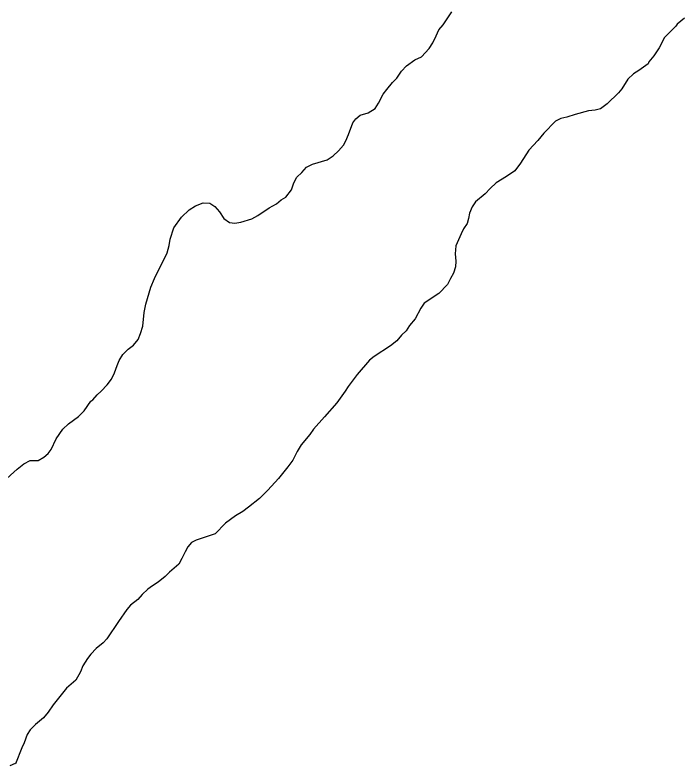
# Model space of a CAD drawing. Extents: x 3177385 to 3215275, y 903885 to 929304.
# Drawn here: x 3202999.3 to 3203388, y 924526.5 to 924964.2 of the extents above; entities that cross this region are included whole.
import ezdxf

# ---------------------------------------------------------------- set-up
doc = ezdxf.new("R2010")
doc.units = 0
doc.layers.add('V-SITE-VEGE', color=7, linetype='Continuous')
doc.layers.add('V-TOPO-SHOR', color=7, linetype='Continuous')

msp = doc.modelspace()

# ---------------------------------------------------------------- linework, layer by layer
at = {"layer": 'V-SITE-VEGE'}
for p, q in [((3203248.75, 924958.4), (3203253.91, 924966.04)), ((3203389.51, 924962.28), (3203385.17, 924958.78)), ((3203246.27, 924955.51), (3203248.75, 924958.4)), ((3203384.35, 924957.74), (3203377.74, 924951.15)), ((3203385.17, 924958.78), (3203384.35, 924957.74)), ((3203244.83, 924952.01), (3203246.27, 924955.51)), ((3203242.76, 924947.88), (3203244.83, 924952.01)), ((3203377.74, 924951.15), (3203374.64, 924944.95)), ((3203236.15, 924939.83), (3203240.7, 924944.58)), ((3203240.7, 924944.58), (3203242.76, 924947.88)), ((3203374.64, 924944.95), (3203371.54, 924940.41)), ((3203371.54, 924940.41), (3203368.65, 924936.9)), ((3203227.48, 924934.47), (3203232.23, 924937.97)), ((3203232.23, 924937.97), (3203236.15, 924939.83)), ((3203368.65, 924936.9), (3203368.24, 924935.66)), ((3203221.91, 924927.45), (3203224.59, 924931.37)), ((3203224.59, 924931.37), (3203227.48, 924934.47)), ((3203362.87, 924931.74), (3203359.78, 924929.89)), ((3203368.24, 924935.66), (3203362.87, 924931.74)), ((3203219.23, 924924.77), (3203221.91, 924927.45)), ((3203359.78, 924929.89), (3203356.47, 924926.79)), ((3203215.92, 924920.85), (3203219.23, 924924.77)), ((3203356.47, 924926.79), (3203352.96, 924921.22)), ((3203213.86, 924917.96), (3203215.92, 924920.85)), ((3203351.1, 924918.75), (3203344.5, 924912.35)), ((3203352.96, 924921.22), (3203351.1, 924918.75)), ((3203211.17, 924912.8), (3203213.86, 924917.96)), ((3203205.18, 924907.23), (3203209.11, 924909.71)), ((3203209.11, 924909.71), (3203211.17, 924912.8)), ((3203340.58, 924909.46), (3203337.48, 924908.64)), ((3203344.5, 924912.35), (3203340.58, 924909.46)), ((3203197.96, 924903.73), (3203200.44, 924905.79)), ((3203200.44, 924905.79), (3203205.18, 924907.23)), ((3203325.71, 924906.17), (3203320.97, 924904.72)), ((3203333.56, 924908.23), (3203325.71, 924906.17)), ((3203337.48, 924908.64), (3203333.56, 924908.23)), ((3203193.62, 924894.44), (3203196.11, 924901.25)), ((3203196.11, 924901.25), (3203197.96, 924903.73)), ((3203314.36, 924902.25), (3203307.55, 924895.23)), ((3203317.46, 924903.9), (3203314.36, 924902.25)), ((3203320.97, 924904.72), (3203317.46, 924903.9)), ((3203192.18, 924890.93), (3203193.62, 924894.44)), ((3203307.55, 924895.23), (3203304.04, 924891.1)), ((3203187.84, 924884.95), (3203190.73, 924888.25)), ((3203190.73, 924888.25), (3203192.18, 924890.93)), ((3203304.04, 924891.1), (3203298.67, 924885.33)), ((3203184.75, 924882.06), (3203187.84, 924884.95)), ((3203298.67, 924885.33), (3203293.92, 924877.9)), ((3203172.77, 924877.31), (3203181.23, 924879.79)), ((3203181.23, 924879.79), (3203184.75, 924882.06)), ((3203166.38, 924872.36), (3203169.27, 924875.46)), ((3203169.27, 924875.46), (3203172.77, 924877.31)), ((3203293.92, 924877.9), (3203290.62, 924873.36)), ((3203163.48, 924869.68), (3203166.38, 924872.36)), ((3203285.67, 924870.06), (3203279.68, 924866.35)), ((3203290.62, 924873.36), (3203285.67, 924870.06)), ((3203160.39, 924862.25), (3203161.83, 924866.38)), ((3203161.83, 924866.38), (3203163.48, 924869.68)), ((3203279.68, 924866.35), (3203276.17, 924863.04)), ((3203157.08, 924857.92), (3203160.39, 924862.25)), ((3203276.17, 924863.04), (3203273.28, 924859.95)), ((3203154.4, 924856.47), (3203157.08, 924857.92)), ((3203273.28, 924859.95), (3203267.71, 924855.2)), ((3203100.74, 924850.71), (3203104.45, 924852.98)), ((3203104.45, 924852.98), (3203108.99, 924854.63)), ((3203108.99, 924854.63), (3203112.92, 924854.42)), ((3203112.92, 924854.42), (3203115.8, 924852.56)), ((3203115.8, 924852.56), (3203118.49, 924849.47)), ((3203147.38, 924851.73), (3203151.71, 924854.21)), ((3203151.71, 924854.21), (3203154.4, 924856.47)), ((3203267.71, 924855.2), (3203265.64, 924852.31)), ((3203096.4, 924846.38), (3203100.74, 924850.71)), ((3203118.49, 924849.47), (3203120.96, 924845.55)), ((3203140.77, 924847.4), (3203147.38, 924851.73)), ((3203264.2, 924848.6), (3203263.58, 924845.51)), ((3203265.64, 924852.31), (3203264.2, 924848.6)), ((3203091.86, 924840.19), (3203096.4, 924846.38)), ((3203120.96, 924845.55), (3203124.26, 924843.28)), ((3203130.87, 924843.48), (3203137.27, 924845.34)), ((3203137.27, 924845.34), (3203140.77, 924847.4)), ((3203263.58, 924845.51), (3203262.75, 924842.62)), ((3203089.8, 924833.58), (3203091.86, 924840.19)), ((3203124.26, 924843.28), (3203127.36, 924842.86)), ((3203127.36, 924842.86), (3203130.87, 924843.48)), ((3203260.68, 924839.52), (3203259.24, 924836.63)), ((3203262.75, 924842.62), (3203260.68, 924839.52)), ((3203259.24, 924836.63), (3203256.14, 924829.61)), ((3203089.17, 924829.87), (3203089.8, 924833.58)), ((3203087.93, 924825.54), (3203089.17, 924829.87)), ((3203256.14, 924829.61), (3203255.73, 924825.07)), ((3203080.5, 924810.68), (3203087.93, 924825.54)), ((3203255.73, 924825.07), (3203256.14, 924820.74)), ((3203256.14, 924820.74), (3203255.93, 924817.44)), ((3203254.9, 924813.72), (3203253.04, 924810.63)), ((3203255.93, 924817.44), (3203254.9, 924813.72)), ((3203078.43, 924805.52), (3203080.5, 924810.68)), ((3203253.04, 924810.63), (3203251.39, 924807.12)), ((3203075.54, 924795.61), (3203078.43, 924805.52)), ((3203251.39, 924807.12), (3203246.23, 924801.96)), ((3203246.23, 924801.96), (3203237.76, 924796.19)), ((3203237.76, 924796.19), (3203235.9, 924793.3)), ((3203074.51, 924790.87), (3203075.54, 924795.61)), ((3203235.9, 924793.3), (3203232.6, 924787.1)), ((3203073.89, 924782.82), (3203074.51, 924790.87)), ((3203232.6, 924787.1), (3203229.3, 924783.18)), ((3203072.44, 924778.48), (3203073.89, 924782.82)), ((3203229.3, 924783.18), (3203227.23, 924780.09)), ((3203071, 924774.98), (3203072.44, 924778.48)), ((3203227.23, 924780.09), (3203224.55, 924777.61)), ((3203068.31, 924771.67), (3203071, 924774.98)), ((3203221.86, 924774.31), (3203218.15, 924771.43)), ((3203224.55, 924777.61), (3203221.86, 924774.31)), ((3203062.12, 924766.31), (3203065.21, 924769.41)), ((3203065.21, 924769.41), (3203068.31, 924771.67)), ((3203218.15, 924771.43), (3203208.65, 924765.24)), ((3203060.05, 924762.8), (3203062.12, 924766.31)), ((3203208.65, 924765.24), (3203205.97, 924762.97)), ((3203058.81, 924759.91), (3203060.05, 924762.8)), ((3203205.97, 924762.97), (3203198.74, 924754.71)), ((3203057.37, 924755.58), (3203058.81, 924759.91)), ((3203055.51, 924751.86), (3203057.37, 924755.58)), ((3203198.74, 924754.71), (3203193.38, 924747.7)), ((3203049.52, 924744.85), (3203053.03, 924748.56)), ((3203053.03, 924748.56), (3203055.51, 924751.86)), ((3203193.38, 924747.7), (3203191.72, 924745.01)), ((3203047.25, 924742.79), (3203049.52, 924744.85)), ((3203191.72, 924745.01), (3203186.77, 924738.2)), ((3203039.61, 924733.5), (3203043.54, 924739.07)), ((3203043.54, 924739.07), (3203044.57, 924739.9)), ((3203044.57, 924739.9), (3203047.25, 924742.79)), ((3203186.77, 924738.2), (3203179.75, 924729.95)), ((3203030.53, 924725.87), (3203036.31, 924730.2)), ((3203036.31, 924730.2), (3203039.61, 924733.5)), ((3203027.23, 924722.77), (3203030.53, 924725.87)), ((3203179.75, 924729.95), (3203173.35, 924722.73)), ((3203023.3, 924717.2), (3203027.23, 924722.77)), ((3203173.35, 924722.73), (3203171.08, 924719.64)), ((3203020.41, 924711.01), (3203023.3, 924717.2)), ((3203171.08, 924719.64), (3203166.12, 924713.65)), ((3203166.12, 924713.65), (3203163.65, 924709.73)), ((3203016.07, 924706.47), (3203018.55, 924708.54)), ((3203018.55, 924708.54), (3203020.41, 924711.01)), ((3203163.65, 924709.73), (3203161.17, 924704.78)), ((3203004.52, 924702.55), (3203008.23, 924704.62)), ((3203008.23, 924704.62), (3203012.77, 924704.62)), ((3203012.77, 924704.62), (3203016.07, 924706.47)), ((3203161.17, 924704.78), (3203158.27, 924700.86)), ((3202992.54, 924692.24), (3203000.59, 924699.46)), ((3203000.59, 924699.46), (3203004.52, 924702.55)), ((3203158.27, 924700.86), (3203152.91, 924694.05)), ((3203152.91, 924694.05), (3203146.71, 924687.24)), ((3203146.71, 924687.24), (3203141.76, 924682.49)), ((3203141.76, 924682.49), (3203135.36, 924677.34)), ((3203132.06, 924674.86), (3203127.72, 924672.38)), ((3203135.36, 924677.34), (3203132.06, 924674.86)), ((3203127.72, 924672.38), (3203121.94, 924668.05)), ((3203121.94, 924668.05), (3203115.95, 924661.86)), ((3203115.95, 924661.86), (3203104.81, 924658.15)), ((3203102.12, 924656.71), (3203100.06, 924654.23)), ((3203104.81, 924658.15), (3203102.12, 924656.71)), ((3203098.41, 924651.34), (3203096.55, 924647.42)), ((3203100.06, 924654.23), (3203098.41, 924651.34)), ((3203096.55, 924647.42), (3203094.69, 924644.12)), ((3203094.69, 924644.12), (3203089.33, 924639.37)), ((3203089.33, 924639.37), (3203086.85, 924636.9)), ((3203086.85, 924636.9), (3203082.72, 924633.6)), ((3203076.73, 924629.47), (3203073.43, 924626.38)), ((3203079.42, 924631.53), (3203076.73, 924629.47)), ((3203082.72, 924633.6), (3203079.42, 924631.53)), ((3203073.43, 924626.38), (3203070.95, 924623.49)), ((3203070.95, 924623.49), (3203066.62, 924620.19)), ((3203064.55, 924617.71), (3203059.59, 924610.69)), ((3203066.62, 924620.19), (3203064.55, 924617.71)), ((3203059.59, 924610.69), (3203052.78, 924600.58)), ((3203052.78, 924600.58), (3203050.72, 924598.31)), ((3203046.59, 924595.01), (3203043.49, 924591.71)), ((3203050.72, 924598.31), (3203046.59, 924595.01)), ((3203043.49, 924591.71), (3203041.64, 924589.24)), ((3203041.64, 924589.24), (3203038.74, 924584.9)), ((3203037.5, 924581.39), (3203034.82, 924576.44)), ((3203038.74, 924584.9), (3203037.5, 924581.39)), ((3203034.82, 924576.44), (3203029.25, 924571.9)), ((3203029.25, 924571.9), (3203021.61, 924562.2)), ((3203021.61, 924562.2), (3203018.71, 924557.87)), ((3203018.71, 924557.87), (3203015.82, 924554.57)), ((3203011.28, 924550.65), (3203008.19, 924547.55)), ((3203015.82, 924554.57), (3203011.28, 924550.65)), ((3203008.19, 924547.55), (3203006.33, 924544.87)), ((3203006.33, 924544.87), (3203004.68, 924539.92)), ((3203004.68, 924539.92), (3203003.23, 924537.03)), ((3203003.23, 924537.03), (3202999.51, 924527.74)), ((3202999.51, 924527.74), (3202999.31, 924527.95))]:
    msp.add_line(p, q, dxfattribs=at)
at = {"layer": 'V-TOPO-SHOR'}
for points in [[(3202992.54, 924692.24), (3203000.59, 924699.46), (3203004.52, 924702.55), (3203008.23, 924704.62), (3203012.77, 924704.62), (3203016.07, 924706.47), (3203018.55, 924708.54), (3203020.41, 924711.01), (3203023.3, 924717.2), (3203027.23, 924722.77), (3203030.53, 924725.87), (3203036.31, 924730.2), (3203039.61, 924733.5), (3203043.54, 924739.07), (3203044.57, 924739.9), (3203047.25, 924742.79), (3203049.52, 924744.85), (3203053.03, 924748.56), (3203055.51, 924751.86), (3203057.37, 924755.58), (3203058.81, 924759.91), (3203060.05, 924762.8), (3203062.12, 924766.31), (3203065.21, 924769.41), (3203068.31, 924771.67), (3203071, 924774.98), (3203072.44, 924778.48), (3203073.89, 924782.82), (3203074.51, 924790.87), (3203075.54, 924795.61), (3203078.43, 924805.52), (3203080.5, 924810.68), (3203087.93, 924825.54), (3203089.17, 924829.87), (3203089.79, 924833.58), (3203091.86, 924840.19), (3203096.4, 924846.38), (3203100.74, 924850.71), (3203104.45, 924852.98), (3203108.99, 924854.63), (3203112.92, 924854.42), (3203115.8, 924852.56), (3203118.49, 924849.47), (3203120.96, 924845.55), (3203124.26, 924843.28), (3203127.36, 924842.86), (3203130.87, 924843.48), (3203137.27, 924845.34), (3203140.77, 924847.4), (3203147.38, 924851.73), (3203151.71, 924854.21), (3203154.4, 924856.47), (3203157.08, 924857.92), (3203160.39, 924862.25), (3203161.83, 924866.38), (3203163.48, 924869.68), (3203166.38, 924872.36), (3203169.27, 924875.46), (3203172.77, 924877.31), (3203181.23, 924879.79), (3203184.75, 924882.06), (3203187.84, 924884.95), (3203190.73, 924888.25), (3203192.18, 924890.93), (3203193.62, 924894.44), (3203196.1, 924901.25), (3203197.96, 924903.73), (3203200.44, 924905.79), (3203205.18, 924907.23), (3203209.11, 924909.71), (3203211.17, 924912.8), (3203213.86, 924917.96), (3203215.92, 924920.85), (3203219.23, 924924.77), (3203221.91, 924927.45), (3203224.59, 924931.37), (3203227.48, 924934.47), (3203232.23, 924937.97), (3203236.15, 924939.83), (3203240.7, 924944.58), (3203242.76, 924947.88), (3203244.83, 924952.01), (3203246.27, 924955.51), (3203248.75, 924958.4), (3203253.91, 924966.04)], [(3203389.51, 924962.28), (3203385.17, 924958.78), (3203384.35, 924957.74), (3203377.74, 924951.14), (3203374.64, 924944.95), (3203371.54, 924940.41), (3203368.65, 924936.9), (3203368.24, 924935.66), (3203362.87, 924931.74), (3203359.78, 924929.89), (3203356.47, 924926.79), (3203352.96, 924921.22), (3203351.1, 924918.75), (3203344.5, 924912.35), (3203340.58, 924909.46), (3203337.48, 924908.64), (3203333.56, 924908.23), (3203325.71, 924906.17), (3203320.97, 924904.72), (3203317.46, 924903.9), (3203314.36, 924902.25), (3203307.55, 924895.23), (3203304.04, 924891.1), (3203298.67, 924885.33), (3203293.92, 924877.9), (3203290.62, 924873.36), (3203285.67, 924870.06), (3203279.68, 924866.35), (3203276.17, 924863.04), (3203273.28, 924859.95), (3203267.71, 924855.2), (3203265.64, 924852.31), (3203264.2, 924848.6), (3203263.58, 924845.51), (3203262.75, 924842.62), (3203260.68, 924839.52), (3203259.24, 924836.63), (3203256.14, 924829.61), (3203255.73, 924825.07), (3203256.14, 924820.74), (3203255.93, 924817.44), (3203254.9, 924813.72), (3203253.04, 924810.63), (3203251.39, 924807.12), (3203246.23, 924801.96), (3203237.76, 924796.19), (3203235.9, 924793.3), (3203232.6, 924787.1), (3203229.3, 924783.18), (3203227.23, 924780.09), (3203224.55, 924777.61), (3203221.86, 924774.31), (3203218.15, 924771.43), (3203208.65, 924765.24), (3203205.97, 924762.97), (3203198.74, 924754.71), (3203193.38, 924747.7), (3203191.72, 924745.01), (3203186.77, 924738.2), (3203179.75, 924729.95), (3203173.35, 924722.73), (3203171.08, 924719.64), (3203166.12, 924713.65), (3203163.65, 924709.73), (3203161.17, 924704.78), (3203158.27, 924700.86), (3203152.91, 924694.05), (3203146.71, 924687.24), (3203141.76, 924682.49), (3203135.36, 924677.34), (3203132.06, 924674.86), (3203127.72, 924672.38), (3203121.94, 924668.05), (3203115.95, 924661.86), (3203104.81, 924658.15), (3203102.12, 924656.71), (3203100.06, 924654.23), (3203098.41, 924651.34), (3203096.55, 924647.42), (3203094.69, 924644.12), (3203089.33, 924639.37), (3203086.85, 924636.9), (3203082.72, 924633.6), (3203079.42, 924631.53)], [(3203079.42, 924631.53), (3203076.73, 924629.47), (3203073.43, 924626.38), (3203070.95, 924623.49), (3203066.62, 924620.19), (3203064.55, 924617.71), (3203059.59, 924610.69), (3203052.78, 924600.58), (3203050.72, 924598.31), (3203046.59, 924595.01), (3203043.49, 924591.71), (3203041.63, 924589.24), (3203038.74, 924584.9), (3203037.5, 924581.39), (3203034.82, 924576.44), (3203029.25, 924571.9), (3203021.61, 924562.2), (3203018.71, 924557.87), (3203015.82, 924554.57), (3203011.28, 924550.65), (3203008.19, 924547.55), (3203006.33, 924544.87), (3203004.68, 924539.92), (3203003.23, 924537.03), (3202999.51, 924527.74), (3202999.31, 924527.95), (3202996.21, 924526.51)]]:
    msp.add_lwpolyline(points, dxfattribs=at)

doc.saveas('drawing.dxf')
